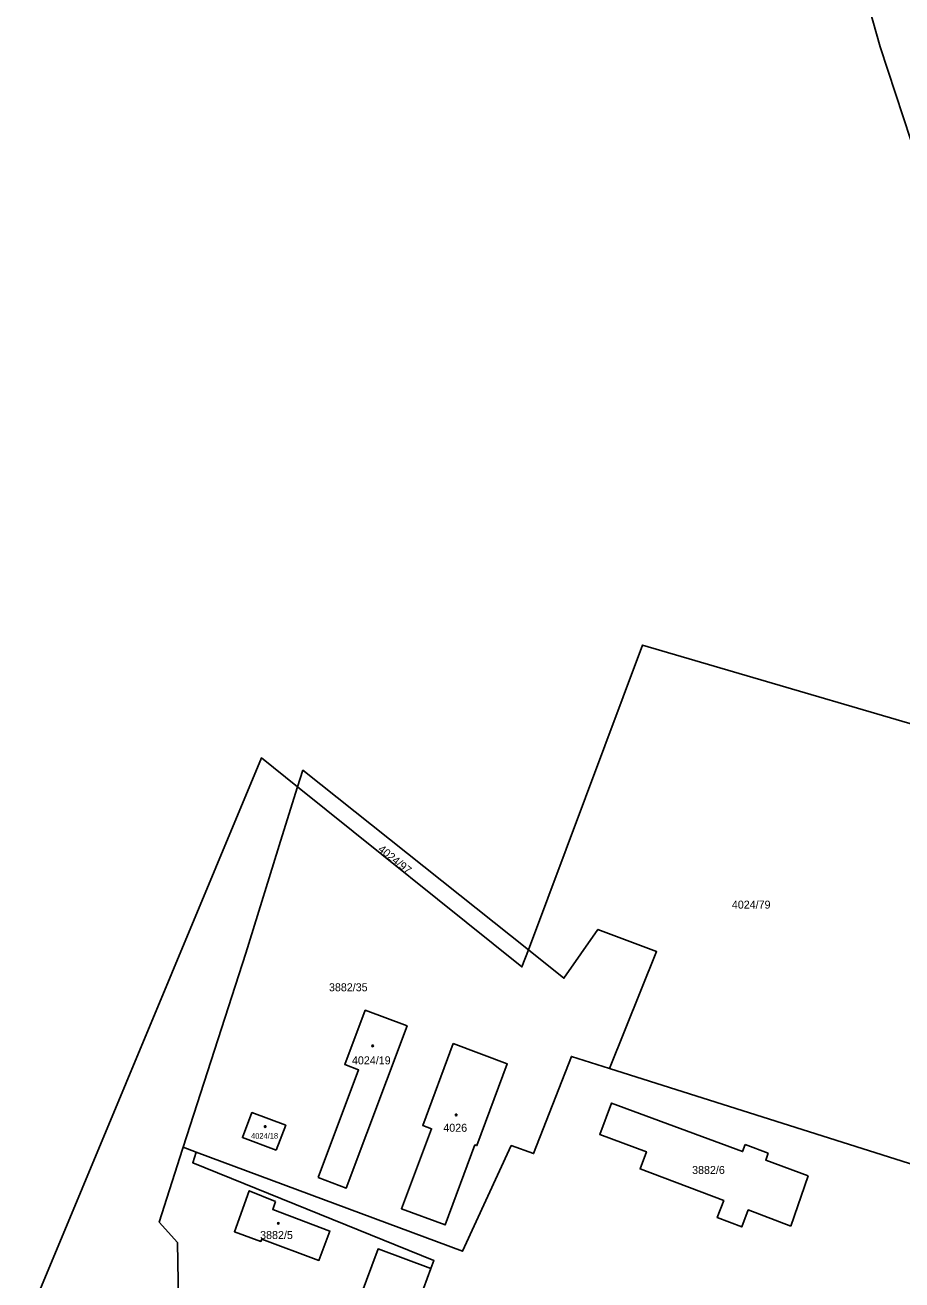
# Model space of a CAD drawing. Extents: x -869103 to -863415, y -1015889 to -1012477.
# Drawn here: x -867665.5 to -867479.1, y -1014775.8 to -1014509.2 of the extents above; entities that cross this region are included whole.
import ezdxf

# ---------------------------------------------------------------- set-up
doc = ezdxf.new("R2010")
doc.units = 0
for name, color, linetype in [('Hranice parcel', 7, 'Continuous'), ('Parcelní čísla', 7, 'Continuous'), ('Značky budov', 7, 'Continuous')]:
    doc.layers.add(name, color=color, linetype=linetype)

msp = doc.modelspace()

# ---------------------------------------------------------------- linework, layer by layer
at = {"layer": 'Hranice parcel'}
for p, q in [((-867631.91, -1014747.58), (-867632.05, -1014748.03)), ((-867629.12, -1014748.62), (-867631.91, -1014747.58)), ((-867512.4, -1014747), (-867507.51, -1014748.84)), ((-867499.02, -1014753.68), (-867502.74, -1014764.35)), ((-867579.22, -1014773.39), (-867583.66, -1014785.18))]:
    msp.add_line(p, q, dxfattribs=at)
for points in [[(-867436.16, -1014601.6), (-867437.43, -1014599.99), (-867444.4, -1014598.13), (-867454.48, -1014580.76), (-867464.27, -1014562.25), (-867473.37, -1014543.45), (-867477.2, -1014533.65), (-867483.74, -1014513.77), (-867489.46, -1014493.4), (-867490.85, -1014482.82), (-867492.19, -1014461.66), (-867491.88, -1014451.02), (-867489.91, -1014430.14), (-867487.07, -1014409.84), (-867482.91, -1014390.3), (-867479.84, -1014371.23), (-867479.27, -1014352.57), (-867481.57, -1014334.37), (-867486.13, -1014316.76), (-867492.99, -1014300.12), (-867498.66, -1014289.5)], [(-867558.52, -1014705.66), (-867534.26, -1014640.92), (-867453.98, -1014664.47)], [(-867665.49, -1014871.45), (-867663.03, -1014779.7), (-867615.26, -1014664.88), (-867607.57, -1014671.05)], [(-867558.52, -1014705.66), (-867606.45, -1014667.5), (-867607.57, -1014671.05)], [(-867607.57, -1014671.05), (-867610.85, -1014681.44), (-867618.6, -1014706.33), (-867631.91, -1014747.58)], [(-867607.57, -1014671.05), (-867559.88, -1014709.29), (-867558.52, -1014705.66)], [(-867558.52, -1014705.66), (-867550.96, -1014711.68), (-867543.74, -1014701.33), (-867531.27, -1014706.02), (-867541.29, -1014730.85)], [(-867603.21, -1014754.05), (-867597.24, -1014756.27), (-867584.31, -1014721.81), (-867593.17, -1014718.49), (-867597.55, -1014730.02), (-867594.62, -1014731.17), (-867603.21, -1014754.05)], [(-867574.5, -1014725.59), (-867580.96, -1014742.98), (-867579.09, -1014743.68), (-867585.51, -1014760.65), (-867576.19, -1014764.11), (-867569.87, -1014747.1), (-867569.45, -1014747.25), (-867562.99, -1014729.86), (-867574.5, -1014725.59)], [(-867629.12, -1014748.62), (-867572.5, -1014769.7), (-867562.15, -1014747.23), (-867557.42, -1014748.95), (-867549.37, -1014728.31), (-867541.29, -1014730.85)], [(-867541.29, -1014730.85), (-867466.34, -1014754.61), (-867465.42, -1014756.14)], [(-867612.11, -1014748.22), (-867610.1, -1014742.94), (-867617.28, -1014740.24), (-867619.28, -1014745.55), (-867612.11, -1014748.22)], [(-867502.74, -1014764.35), (-867511.79, -1014760.91), (-867513.16, -1014764.52), (-867518.36, -1014762.55), (-867516.99, -1014758.94), (-867534.78, -1014752.19), (-867533.43, -1014748.54), (-867543.33, -1014744.88), (-867540.87, -1014738.23), (-867512.98, -1014748.53), (-867512.4, -1014747)], [(-867632.05, -1014748.03), (-867636.98, -1014763.51), (-867633.08, -1014767.87), (-867632.65, -1014792.61)], [(-867579.22, -1014773.39), (-867578.58, -1014771.69), (-867629.86, -1014750.9), (-867629.12, -1014748.62)], [(-867507.51, -1014748.84), (-867508.07, -1014750.34), (-867499.02, -1014753.68)], [(-867612.23, -1014759.13), (-867617.83, -1014756.86), (-867620.98, -1014765.54), (-867615.35, -1014767.59), (-867615.17, -1014767.1), (-867603.04, -1014771.64), (-867600.7, -1014765.4), (-867612.86, -1014760.86), (-867612.23, -1014759.13)], [(-867579.22, -1014773.39), (-867590.46, -1014769.19), (-867603.29, -1014803.59)]]:
    msp.add_lwpolyline(points, dxfattribs=at)
at = {"layer": 'Značky budov'}
for centre in [(-867591.6, -1014726.06), (-867573.86, -1014740.72), (-867614.46, -1014743.2), (-867611.65, -1014763.78)]:
    msp.add_circle(centre, 0.175, dxfattribs=at)

# ---------------------------------------------------------------- texts
at = {"layer": 'Parcelní čísla'}
msp.add_text('4024/97', height=1.7, rotation=321, dxfattribs=at).set_placement((-867590.61, -1014684.53))
for s, height, p in [('4024/79', 1.7, (-867515.26, -1014696.9)), ('3882/35', 1.7, (-867600.9, -1014714.46)), ('4024/19', 1.7, (-867596.01, -1014729.99)), ('4026', 1.7, (-867576.59, -1014744.31)), ('4024/18', 1.19, (-867617.46, -1014745.79)), ('3882/6', 1.7, (-867523.71, -1014753.28)), ('3882/5', 1.7, (-867615.53, -1014767.1))]:
    msp.add_text(s, height=height, dxfattribs=at).set_placement(p)

doc.saveas('drawing.dxf')
